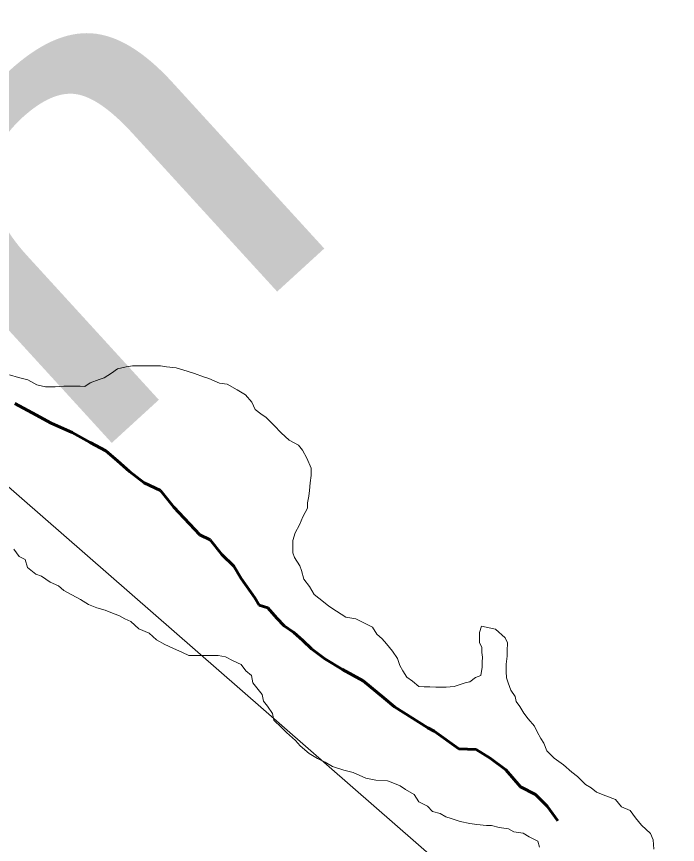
# Model space of a CAD drawing. Extents: x 553962 to 842807, y 8883888 to 9032388.
# Drawn here: x 806227.5 to 806498.2, y 9013903.7 to 9014242.7 of the extents above; entities that cross this region are included whole.
import ezdxf

# ---------------------------------------------------------------- set-up
doc = ezdxf.new("R2010")
doc.units = 0
doc.header["$LTSCALE"] = 200
doc.linetypes.add('LONG_DASH_SHORT_DASH', pattern=[9.9, 6, -1.2, 1.5, -1.2])
doc.layers.add('1', color=7, linetype='Continuous', lineweight=13)

msp = doc.modelspace()

# ---------------------------------------------------------------- linework, layer by layer
at = {"layer": '1'}
for points in [[(814298.1, 9008867.1), (813458.2, 9010635.2), (812579.3, 9010752.6), (811652, 9011619.1), (810558.4, 9011741.7), (810194, 9012370), (808313, 9013341.6), (806825.8, 9013525.4), (805531, 9014654.6), (804656.1, 9014532)], [(806235.8, 9014091.9), (806239.3, 9014091.1), (806241.3, 9014091.1), (806243.3, 9014091.1), (806246.8, 9014091.3), (806249.8, 9014091.3), (806253.5, 9014091.3), (806255.5, 9014091.2), (806257.6, 9014092.7), (806261.3, 9014094), (806263.3, 9014094.7), (806266.3, 9014096.7), (806268.8, 9014098.4), (806272.4, 9014099.2), (806274.9, 9014099.6), (806278.9, 9014099.6), (806282.4, 9014099.6), (806286.4, 9014099.6), (806288.9, 9014099.3), (806292.9, 9014098.8), (806295.6, 9014098), (806300.3, 9014096.5), (806304.1, 9014095.2), (806306.3, 9014094.4), (806310.6, 9014092.6), (806313.8, 9014092.1), (806317.8, 9014089.8), (806321.3, 9014087.8), (806323.8, 9014084.8), (806325.2, 9014081.8), (806327.5, 9014080), (806329.7, 9014078.5), (806333, 9014075.2), (806335.9, 9014072.2), (806339.2, 9014069.2), (806342.9, 9014067.1), (806344.6, 9014065.1), (806346.4, 9014061.9), (806348.1, 9014057.8), (806348.1, 9014054.8), (806347.8, 9014051.8), (806347.5, 9014048.6), (806347.2, 9014046.3), (806346.7, 9014043.6), (806346.7, 9014041.3), (806344.7, 9014037.8), (806343.4, 9014034.6), (806341.6, 9014031.3), (806340.6, 9014028.1), (806340.6, 9014025.1), (806340.6, 9014023.1), (806341.3, 9014021.1), (806343.5, 9014017.8), (806344.2, 9014015.8), (806345.2, 9014012.3), (806347.5, 9014009.3), (806349.4, 9014006), (806353.2, 9014003), (806355.4, 9014001.2), (806358.6, 9013999.2), (806362.4, 9013996.7), (806366.4, 9013996.1), (806370.3, 9013994.1), (806373.3, 9013992.6), (806375.1, 9013989.8), (806377.3, 9013987.8), (806379, 9013985.8), (806381.5, 9013982.8), (806383.5, 9013979.8), (806384.5, 9013977), (806385.7, 9013974.7), (806387.4, 9013972.2), (806389.7, 9013970.5), (806392.2, 9013968.4), (806394.4, 9013968.2), (806396.7, 9013968.2), (806399.2, 9013968.1), (806401.2, 9013968.1), (806403.4, 9013968.1), (806406.7, 9013968.3), (806409.2, 9013969.1), (806411.2, 9013969.8), (806413.2, 9013970.3), (806415.5, 9013972), (806417.7, 9013972.8), (806418.2, 9013976.3), (806418.2, 9013978.3), (806418.3, 9013980.3), (806418, 9013982.3), (806418.1, 9013984.3), (806417.1, 9013986.3), (806417.1, 9013988.5), (806417.1, 9013990.5), (806417.9, 9013993), (806423.6, 9013991.8), (806427.6, 9013988.2), (806428.6, 9013986.2), (806428.5, 9013983), (806428.5, 9013980.7), (806428, 9013977.5), (806428, 9013974.5)], [(806235.8, 9014091.9), (806239.3, 9014091.1), (806241.3, 9014091.1), (806243.3, 9014091.1), (806246.8, 9014091.3), (806249.8, 9014091.3), (806253.5, 9014091.3), (806255.5, 9014091.2), (806257.6, 9014092.7), (806261.3, 9014094), (806263.3, 9014094.7), (806266.3, 9014096.7), (806268.8, 9014098.4), (806272.4, 9014099.2), (806274.9, 9014099.6), (806278.9, 9014099.6), (806282.4, 9014099.6), (806286.4, 9014099.6), (806288.9, 9014099.3), (806292.9, 9014098.8), (806295.6, 9014098), (806300.3, 9014096.5), (806304.1, 9014095.2), (806306.3, 9014094.4), (806310.6, 9014092.6), (806313.8, 9014092.1), (806317.8, 9014089.8), (806321.3, 9014087.8), (806323.8, 9014084.8), (806325.2, 9014081.8), (806327.5, 9014080), (806329.7, 9014078.5), (806333, 9014075.2), (806335.9, 9014072.2), (806339.2, 9014069.2), (806342.9, 9014067.1), (806344.6, 9014065.1), (806346.4, 9014061.9), (806348.1, 9014057.8), (806348.1, 9014054.8), (806347.8, 9014051.8), (806347.5, 9014048.6), (806347.2, 9014046.3), (806346.7, 9014043.6), (806346.7, 9014041.3), (806344.7, 9014037.8), (806343.4, 9014034.6), (806341.6, 9014031.3), (806340.6, 9014028.1), (806340.6, 9014025.1), (806340.6, 9014023.1), (806341.3, 9014021.1), (806343.5, 9014017.8), (806344.2, 9014015.8), (806345.2, 9014012.3), (806347.5, 9014009.3), (806349.4, 9014006), (806353.2, 9014003), (806355.4, 9014001.2), (806358.6, 9013999.2), (806362.4, 9013996.7), (806366.4, 9013996.1), (806370.3, 9013994.1), (806373.3, 9013992.6), (806375.1, 9013989.8), (806377.3, 9013987.8), (806379, 9013985.8), (806381.5, 9013982.8), (806383.5, 9013979.8), (806384.5, 9013977), (806385.7, 9013974.7), (806387.4, 9013972.2), (806389.7, 9013970.5), (806392.2, 9013968.4), (806394.4, 9013968.2), (806396.7, 9013968.2), (806399.2, 9013968.1), (806401.2, 9013968.1), (806403.4, 9013968.1), (806406.7, 9013968.3), (806409.2, 9013969.1), (806411.2, 9013969.8), (806413.2, 9013970.3), (806415.5, 9013972), (806417.7, 9013972.8), (806418.2, 9013976.3), (806418.2, 9013978.3), (806418.3, 9013980.3), (806418, 9013982.3), (806418.1, 9013984.3), (806417.1, 9013986.3), (806417.1, 9013988.5), (806417.1, 9013990.5), (806417.9, 9013993), (806423.6, 9013991.8), (806427.6, 9013988.2), (806428.6, 9013986.2), (806428.5, 9013983), (806428.5, 9013980.7), (806428, 9013977.5), (806428, 9013974.5)], [(806428, 9013974.5), (806428, 9013977.5), (806428.5, 9013980.7), (806428.5, 9013983), (806428.6, 9013986.2), (806427.6, 9013988.2), (806423.6, 9013991.8), (806417.9, 9013993), (806417.1, 9013990.5), (806417.1, 9013988.5), (806417.1, 9013986.3), (806418.1, 9013984.3), (806418, 9013982.3), (806418.3, 9013980.3), (806418.2, 9013978.3), (806418.2, 9013976.3), (806417.7, 9013972.8), (806415.5, 9013972), (806413.2, 9013970.3), (806411.2, 9013969.8), (806409.2, 9013969.1), (806406.7, 9013968.3), (806403.4, 9013968.1), (806401.2, 9013968.1), (806399.2, 9013968.1), (806396.7, 9013968.2), (806394.4, 9013968.2), (806392.2, 9013968.4), (806389.7, 9013970.5), (806387.4, 9013972.2), (806385.7, 9013974.7), (806384.5, 9013977), (806383.5, 9013979.8), (806381.5, 9013982.8), (806379, 9013985.8), (806377.3, 9013987.8), (806375.1, 9013989.8), (806373.3, 9013992.6), (806370.3, 9013994.1), (806366.4, 9013996.1), (806362.4, 9013996.7), (806358.6, 9013999.2), (806355.4, 9014001.2), (806353.2, 9014003), (806349.4, 9014006), (806347.5, 9014009.3), (806345.2, 9014012.3), (806344.2, 9014015.8), (806343.5, 9014017.8), (806341.3, 9014021.1), (806340.6, 9014023.1), (806340.6, 9014025.1), (806340.6, 9014028.1), (806341.6, 9014031.3), (806343.4, 9014034.6), (806344.7, 9014037.8), (806346.7, 9014041.3), (806346.7, 9014043.6), (806347.2, 9014046.3), (806347.5, 9014048.6), (806347.8, 9014051.8), (806348.1, 9014054.8), (806348.1, 9014057.8), (806346.4, 9014061.9), (806344.6, 9014065.1), (806342.9, 9014067.1), (806339.2, 9014069.2), (806335.9, 9014072.2), (806333, 9014075.2), (806329.7, 9014078.5), (806327.5, 9014080), (806325.2, 9014081.8), (806323.8, 9014084.8), (806321.3, 9014087.8), (806317.8, 9014089.8), (806313.8, 9014092.1), (806310.6, 9014092.6), (806306.3, 9014094.4), (806304.1, 9014095.2), (806300.3, 9014096.5), (806295.6, 9014098), (806292.9, 9014098.8), (806288.9, 9014099.3), (806286.4, 9014099.6), (806282.4, 9014099.6), (806278.9, 9014099.6), (806274.9, 9014099.6), (806272.4, 9014099.2), (806268.8, 9014098.4), (806266.3, 9014096.7), (806263.3, 9014094.7), (806261.3, 9014094), (806257.6, 9014092.7), (806255.5, 9014091.2), (806253.5, 9014091.3), (806249.8, 9014091.3), (806246.8, 9014091.3), (806243.3, 9014091.1), (806241.3, 9014091.1), (806239.3, 9014091.1), (806235.8, 9014091.9)], [(806224.6, 9014096), (806228.3, 9014094.9), (806232.1, 9014093.9), (806235.8, 9014091.9)], [(806224.6, 9014096), (806228.3, 9014094.9), (806232.1, 9014093.9), (806235.8, 9014091.9)], [(806235.8, 9014091.9), (806232.1, 9014093.9), (806228.3, 9014094.9), (806224.6, 9014096)], [(806326.4, 9013967.1), (806324.2, 9013969.9), (806323.7, 9013972.9), (806321.4, 9013974.7), (806319.5, 9013977.4), (806316.2, 9013978.9), (806313, 9013980.5), (806310, 9013981), (806307.2, 9013981), (806303.2, 9013981), (806301, 9013981.1), (806298, 9013981.1), (806295.5, 9013982.3), (806291.5, 9013984.1), (806288.2, 9013985.6), (806284.8, 9013987.4), (806281.8, 9013990.2), (806277.5, 9013992), (806274.3, 9013995), (806271.8, 9013996), (806269.6, 9013997.3), (806266.1, 9013998.6), (806263.8, 9013999.6), (806260.3, 9014000.6), (806256.9, 9014001.9), (806253.6, 9014003.9), (806250.1, 9014005.9), (806246.9, 9014007.7), (806244.7, 9014009.5), (806241.2, 9014011), (806237.7, 9014013.5), (806235.4, 9014014.3), (806232, 9014017.1), (806231, 9014020.3), (806228.5, 9014021.6), (806226.3, 9014024.6)], [(806326.4, 9013967.1), (806324.2, 9013969.9), (806323.7, 9013972.9), (806321.4, 9013974.7), (806319.5, 9013977.4), (806316.2, 9013978.9), (806313, 9013980.5), (806310, 9013981), (806307.2, 9013981), (806303.2, 9013981), (806301, 9013981.1), (806298, 9013981.1), (806295.5, 9013982.3), (806291.5, 9013984.1), (806288.2, 9013985.6), (806284.8, 9013987.4), (806281.8, 9013990.2), (806277.5, 9013992), (806274.3, 9013995), (806271.8, 9013996), (806269.6, 9013997.3), (806266.1, 9013998.6), (806263.8, 9013999.6), (806260.3, 9014000.6), (806256.9, 9014001.9), (806253.6, 9014003.9), (806250.1, 9014005.9), (806246.9, 9014007.7), (806244.7, 9014009.5), (806241.2, 9014011), (806237.7, 9014013.5), (806235.4, 9014014.3), (806232, 9014017.1), (806231, 9014020.3), (806228.5, 9014021.6), (806226.3, 9014024.6)], [(806428, 9013974.5), (806428.2, 9013971.9), (806428.9, 9013969.9), (806429.9, 9013966.9), (806431.7, 9013964.2), (806432.1, 9013962.2), (806433.6, 9013960.1), (806435.3, 9013957.4), (806437.1, 9013955.1), (806439.6, 9013952.1), (806440.8, 9013949.8), (806442.3, 9013947.1), (806443.5, 9013945.1), (806444.7, 9013942), (806447.7, 9013939), (806451.5, 9013936.2), (806454.9, 9013933.2), (806457.2, 9013931.5), (806460.6, 9013928.2), (806462.9, 9013926.9), (806465.1, 9013925.1), (806468.9, 9013923.6), (806472.8, 9013922.1), (806475.3, 9013919.1), (806478.8, 9013917.5), (806481, 9013914.5), (806483.5, 9013911.5), (806487.2, 9013908.2), (806488.2, 9013905.5), (806488.5, 9013901.7)], [(806428, 9013974.5), (806428.2, 9013971.9), (806428.9, 9013969.9), (806429.9, 9013966.9), (806431.7, 9013964.2), (806432.1, 9013962.2), (806433.6, 9013960.1), (806435.3, 9013957.4), (806437.1, 9013955.1), (806439.6, 9013952.1), (806440.8, 9013949.8), (806442.3, 9013947.1), (806443.5, 9013945.1), (806444.7, 9013942), (806447.7, 9013939), (806451.5, 9013936.2), (806454.9, 9013933.2), (806457.2, 9013931.5), (806460.6, 9013928.2), (806462.9, 9013926.9), (806465.1, 9013925.1), (806468.9, 9013923.6), (806472.8, 9013922.1), (806475.3, 9013919.1), (806478.8, 9013917.5), (806481, 9013914.5), (806483.5, 9013911.5), (806487.2, 9013908.2), (806488.2, 9013905.5), (806488.5, 9013901.7)], [(806488.5, 9013901.7), (806488.2, 9013905.5), (806487.2, 9013908.2), (806483.5, 9013911.5), (806481, 9013914.5), (806478.8, 9013917.5), (806475.3, 9013919.1), (806472.8, 9013922.1), (806468.9, 9013923.6), (806465.1, 9013925.1), (806462.9, 9013926.9), (806460.6, 9013928.2), (806457.2, 9013931.5), (806454.9, 9013933.2), (806451.5, 9013936.2), (806447.7, 9013939), (806444.7, 9013942), (806443.5, 9013945.1), (806442.3, 9013947.1), (806440.8, 9013949.8), (806439.6, 9013952.1), (806437.1, 9013955.1), (806435.3, 9013957.4), (806433.6, 9013960.1), (806432.1, 9013962.2), (806431.7, 9013964.2), (806429.9, 9013966.9), (806428.9, 9013969.9), (806428.2, 9013971.9), (806428, 9013974.5)], [(806441.7, 9013902.5), (806441, 9013905), (806437.5, 9013906.8), (806435, 9013908.3), (806431.2, 9013908.8), (806429, 9013910.1), (806425.2, 9013910.6), (806422, 9013911.4), (806420, 9013911.4), (806416, 9013911.9), (806413.2, 9013912.2), (806409.2, 9013913), (806405.5, 9013914.3), (806403.3, 9013915), (806401, 9013916.3), (806397.8, 9013917.1), (806395.8, 9013919.3), (806392.3, 9013921.1), (806390.3, 9013924.1), (806386.8, 9013926.2), (806384.6, 9013927.7), (806381.6, 9013928.9), (806379.4, 9013929.7), (806374.6, 9013930), (806370.6, 9013930.8), (806365.4, 9013933.1), (806361.6, 9013934.1), (806356.9, 9013935.6), (806353.9, 9013937.4), (806350.7, 9013938.9), (806347.4, 9013940.9), (806343.7, 9013944), (806341.7, 9013946.2), (806338, 9013949.5), (806336, 9013951.5), (806332.8, 9013954.6), (806332.3, 9013957.3), (806330.3, 9013960.3), (806328.6, 9013962.3), (806328.1, 9013965.1), (806326.4, 9013967.1)], [(806441.7, 9013902.5), (806441, 9013905), (806437.5, 9013906.8), (806435, 9013908.3), (806431.2, 9013908.8), (806429, 9013910.1), (806425.2, 9013910.6), (806422, 9013911.4), (806420, 9013911.4), (806416, 9013911.9), (806413.2, 9013912.2), (806409.2, 9013913), (806405.5, 9013914.3), (806403.3, 9013915), (806401, 9013916.3), (806397.8, 9013917.1), (806395.8, 9013919.3), (806392.3, 9013921.1), (806390.3, 9013924.1), (806386.8, 9013926.2), (806384.6, 9013927.7), (806381.6, 9013928.9), (806379.4, 9013929.7), (806374.6, 9013930), (806370.6, 9013930.8), (806365.4, 9013933.1), (806361.6, 9013934.1), (806356.9, 9013935.6), (806353.9, 9013937.4), (806350.7, 9013938.9), (806347.4, 9013940.9), (806343.7, 9013944), (806341.7, 9013946.2), (806338, 9013949.5), (806336, 9013951.5), (806332.8, 9013954.6), (806332.3, 9013957.3), (806330.3, 9013960.3), (806328.6, 9013962.3), (806328.1, 9013965.1), (806326.4, 9013967.1)]]:
    msp.add_lwpolyline(points, dxfattribs=at)
at = {"layer": '1', "linetype": 'LONG_DASH_SHORT_DASH', "lineweight": 60}
msp.add_lwpolyline([(806449.2, 9013913.4), (806444.8, 9013919.3), (806440.1, 9013924.1), (806433.9, 9013927.2), (806427.9, 9013934.2), (806421.5, 9013939), (806415.7, 9013942.5), (806408.7, 9013942.8), (806398.5, 9013950.1), (806396, 9013951.4), (806382.3, 9013960), (806378.1, 9013963.5), (806369.4, 9013970.6), (806361, 9013975.3), (806353.7, 9013979.6), (806348.3, 9013983.7), (806344.8, 9013987.2), (806341.1, 9013990.5), (806337.1, 9013993.2), (806334.1, 9013996.3), (806330.4, 9014000.5), (806326.9, 9014001.6), (806325.1, 9014004.6), (806319.5, 9014012.6), (806316.5, 9014017.6), (806311.5, 9014022.4), (806306.8, 9014028.4), (806302.6, 9014030.5), (806291.9, 9014041.8), (806289.7, 9014044.5), (806286.4, 9014048.6), (806279.7, 9014051.8), (806273.7, 9014056.4), (806268.8, 9014060.7), (806264.1, 9014064.9), (806257.6, 9014068.2), (806250.3, 9014072.3), (806241.6, 9014076.1), (806233.9, 9014080.4), (806226.7, 9014084.2)], dxfattribs=at)
msp.add_lwpolyline([(806449.2, 9013913.4), (806444.8, 9013919.3), (806440.1, 9013924.1), (806433.9, 9013927.2), (806427.9, 9013934.2), (806421.5, 9013939), (806415.7, 9013942.5), (806408.7, 9013942.8), (806398.5, 9013950.1), (806396, 9013951.4), (806382.3, 9013960), (806378.1, 9013963.5), (806369.4, 9013970.6), (806361, 9013975.3), (806353.7, 9013979.6), (806348.3, 9013983.7), (806344.8, 9013987.2), (806341.1, 9013990.5), (806337.1, 9013993.2), (806334.1, 9013996.3), (806330.4, 9014000.5), (806326.9, 9014001.6), (806325.1, 9014004.6), (806319.5, 9014012.6), (806316.5, 9014017.6), (806311.5, 9014022.4), (806306.8, 9014028.4), (806302.6, 9014030.5), (806291.9, 9014041.8), (806289.7, 9014044.5), (806286.4, 9014048.6), (806279.7, 9014051.8), (806273.7, 9014056.4), (806268.8, 9014060.7), (806264.1, 9014064.9), (806257.6, 9014068.2), (806250.3, 9014072.3), (806241.6, 9014076.1), (806233.9, 9014080.4), (806226.7, 9014084.2)], dxfattribs=at)

# ---------------------------------------------------------------- texts
at = {"layer": '1'}
for s, height, rotation, width, p in [('DN450/10,2Km', 180, 42.437, 1.25, (804850, 9012773)), ('R I O   S Ã O   F R A N C I S C O', 500, 332.036, 0.9, (805039.4, 9013778.6))]:
    msp.add_text(s, height=height, rotation=rotation, dxfattribs=dict(at, width=width)).set_placement(p)

doc.saveas('drawing.dxf')
